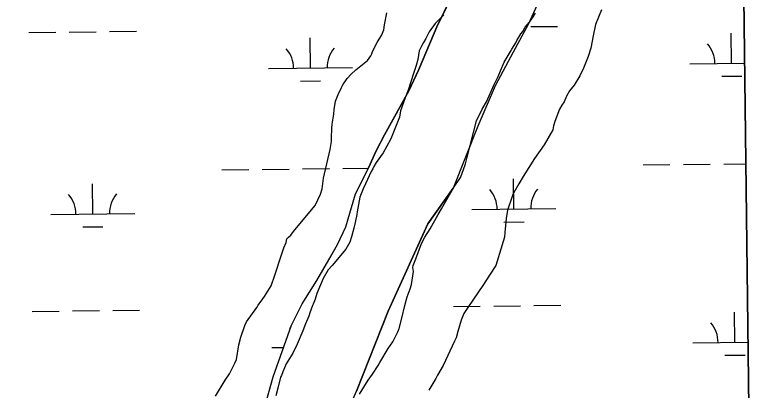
# Model space of a CAD drawing. Extents: x 3684037 to 3722149, y 433263 to 459021.
# Drawn here: x 3719128 to 3720009, y 439602 to 440050 of the extents above; entities that cross this region are included whole.
import ezdxf

# ---------------------------------------------------------------- set-up
doc = ezdxf.new("R2010")
doc.units = 0
for name, color, linetype in [('V-GRID-FRAM', 7, 'Continuous'), ('V-SITE-VEGE', 7, 'Continuous'), ('V-TOPO-SHOR', 7, 'Continuous'), ('V-WETL-SWMP', 7, 'Continuous')]:
    doc.layers.add(name, color=color, linetype=linetype)

msp = doc.modelspace()

# ---------------------------------------------------------------- linework, layer by layer
at = {"layer": 'V-GRID-FRAM'}
msp.add_lwpolyline([(3688058.95, 456858.86), (3719789.33, 457228.09), (3720008.82, 439046.89), (3688262.58, 438677.48), (3688058.95, 456858.86)], dxfattribs=at)
at = {"layer": 'V-SITE-VEGE'}
for p, q in [((3719826.99, 440055.95), (3719819.64, 440038.57)), ((3719568.24, 440038.37), (3719570.94, 440052.44)), ((3719638.84, 440050.18), (3719628.62, 440039.8)), ((3719740.97, 440041.2), (3719743.75, 440045.43)), ((3719743.75, 440045.43), (3719748.37, 440052.03)), ((3719567.36, 440032.27), (3719568.24, 440038.37)), ((3719628.62, 440039.8), (3719621.69, 440029.91)), ((3719735.87, 440035.54), (3719740.97, 440041.2)), ((3719819.64, 440038.57), (3719816.95, 440024.97)), ((3719565.07, 440026.17), (3719567.36, 440032.27)), ((3719621.69, 440029.91), (3719617.54, 440021.92)), ((3719726.17, 440019.54), (3719730.79, 440027.54)), ((3719730.79, 440027.54), (3719733.1, 440030.36)), ((3719733.1, 440030.36), (3719735.87, 440035.54)), ((3719559.52, 440017.23), (3719565.07, 440026.17)), ((3719617.54, 440021.92), (3719614.77, 440017.22)), ((3719724.79, 440016.72), (3719726.17, 440019.54)), ((3719816.95, 440024.97), (3719814.26, 440010.43)), ((3719553.99, 440006.42), (3719559.52, 440017.23)), ((3719612.93, 440013.46), (3719609.7, 440007.34)), ((3719614.77, 440017.22), (3719612.93, 440013.46)), ((3719720.17, 440009.19), (3719724.79, 440016.72)), ((3719814.26, 440010.43), (3719811.06, 440000.58)), ((3719548, 439995.6), (3719552.17, 440001.25)), ((3719552.17, 440001.25), (3719553.08, 440003.6)), ((3719553.08, 440003.6), (3719553.99, 440006.42)), ((3719609.7, 440007.34), (3719607.91, 439997.03)), ((3719714.63, 439999.78), (3719718.32, 440006.37)), ((3719718.32, 440006.37), (3719720.17, 440009.19)), ((3719811.06, 440000.58), (3719805.56, 439986.49)), ((3719534.04, 439984.72), (3719548, 439995.6)), ((3719607.91, 439997.03), (3719606.1, 439989.52)), ((3719706.34, 439983.33), (3719710.93, 439993.66)), ((3719710.93, 439993.66), (3719714.63, 439999.78)), ((3719528.47, 439979.52), (3719534.04, 439984.72)), ((3719606.1, 439989.52), (3719602.9, 439980.13)), ((3719703.58, 439976.75), (3719706.34, 439983.33)), ((3719805.56, 439986.49), (3719800.95, 439977.55)), ((3719518.74, 439966.8), (3719523.83, 439974.33)), ((3719523.83, 439974.33), (3719528.47, 439979.52)), ((3719602.9, 439980.13), (3719596.51, 439960.42)), ((3719698.98, 439966.88), (3719703.58, 439976.75)), ((3719800.95, 439977.55), (3719794.49, 439966.26)), ((3719516.9, 439963.51), (3719518.74, 439966.8)), ((3719689.79, 439946.21), (3719698.98, 439966.88)), ((3719794.49, 439966.26), (3719788.93, 439959.67)), ((3719513.22, 439955.05), (3719516.9, 439963.51)), ((3719596.51, 439960.42), (3719592.84, 439951.03)), ((3719788.93, 439959.67), (3719785.24, 439953.08)), ((3719510.01, 439947.06), (3719513.22, 439955.05)), ((3719592.84, 439951.03), (3719587.35, 439935.53)), ((3719785.24, 439953.08), (3719782.48, 439946.5)), ((3719508.22, 439937.22), (3719510.01, 439947.06)), ((3719684.71, 439937.74), (3719689.79, 439946.21)), ((3719779.71, 439942.27), (3719776.94, 439937.56)), ((3719782.48, 439946.5), (3719779.71, 439942.27)), ((3719506.02, 439919.88), (3719507.79, 439931.6)), ((3719507.79, 439931.6), (3719508.22, 439937.22)), ((3719587.35, 439935.53), (3719586.01, 439928.03)), ((3719677.8, 439923.64), (3719684.71, 439937.74)), ((3719776.94, 439937.56), (3719771.44, 439923)), ((3719586.01, 439928.03), (3719576.84, 439904.08)), ((3719666.93, 439880.48), (3719677.8, 439923.64)), ((3719771.44, 439923), (3719769.61, 439917.84)), ((3719505.22, 439903.49), (3719505.6, 439914.72)), ((3719505.6, 439914.72), (3719506.02, 439919.88)), ((3719768.71, 439913.15), (3719758.56, 439895.28)), ((3719769.61, 439917.84), (3719768.71, 439913.15)), ((3719505.25, 439899.27), (3719505.22, 439903.49)), ((3719576.84, 439904.08), (3719575.46, 439901.26)), ((3719503.46, 439889.43), (3719505.25, 439899.27)), ((3719575.46, 439901.26), (3719566.7, 439885.73)), ((3719758.56, 439895.28), (3719746.99, 439878.8)), ((3719496.68, 439860.35), (3719503.46, 439889.43)), ((3719566.7, 439885.73), (3719558.37, 439873.96)), ((3719664.65, 439872.5), (3719666.93, 439880.48)), ((3719746.99, 439878.8), (3719733.6, 439857.15)), ((3719555.6, 439869.26), (3719554.21, 439866.44)), ((3719558.37, 439873.96), (3719555.6, 439869.26)), ((3719660.54, 439860.29), (3719664.65, 439872.5)), ((3719495.79, 439855.19), (3719496.68, 439860.35)), ((3719552.37, 439863.15), (3719545.47, 439848.58)), ((3719554.21, 439866.44), (3719552.37, 439863.15)), ((3719658.7, 439856.06), (3719660.54, 439860.29)), ((3719494.02, 439842.53), (3719495.79, 439855.19)), ((3719650.38, 439843.82), (3719658.7, 439856.06)), ((3719733.6, 439857.15), (3719728.51, 439848.68)), ((3719492.2, 439836.43), (3719494.02, 439842.53)), ((3719542.71, 439842.47), (3719539.04, 439832.61)), ((3719545.47, 439848.58), (3719542.71, 439842.47)), ((3719645.76, 439835.36), (3719650.38, 439843.82)), ((3719728.51, 439848.68), (3719722.51, 439838.33)), ((3719485.75, 439822.8), (3719492.2, 439836.43)), ((3719636.07, 439818.89), (3719645.76, 439835.36)), ((3719720.67, 439834.57), (3719714.73, 439817.2)), ((3719722.51, 439838.33), (3719720.67, 439834.57)), ((3719539.04, 439832.61), (3719535.91, 439815.26)), ((3719473.23, 439808.18), (3719485.75, 439822.8)), ((3719632.38, 439811.84), (3719636.07, 439818.89)), ((3719714.73, 439817.2), (3719713.41, 439807.36)), ((3719459.79, 439791.69), (3719473.23, 439808.18)), ((3719535.47, 439811.98), (3719533.21, 439802.59)), ((3719535.91, 439815.26), (3719535.47, 439811.98)), ((3719622.69, 439794.91), (3719632.38, 439811.84)), ((3719713.41, 439807.36), (3719711.67, 439790.49)), ((3719533.21, 439802.59), (3719531.86, 439795.56)), ((3719456.55, 439787.45), (3719459.79, 439791.69)), ((3719531.86, 439795.56), (3719529.14, 439785.24)), ((3719616.21, 439785.02), (3719622.69, 439794.91)), ((3719711.67, 439790.49), (3719711.25, 439784.87)), ((3719451.01, 439778.51), (3719451.91, 439783.2)), ((3719451.91, 439783.2), (3719453.76, 439785.09)), ((3719453.76, 439785.09), (3719456.55, 439787.45)), ((3719529.14, 439785.24), (3719526.84, 439779.13)), ((3719612.53, 439777.5), (3719616.21, 439785.02)), ((3719711.25, 439784.87), (3719700.76, 439751.08)), ((3719442.31, 439754.56), (3719448.25, 439772.4)), ((3719448.25, 439772.4), (3719451.01, 439778.51)), ((3719526.84, 439779.13), (3719522.23, 439770.67)), ((3719605.66, 439759.18), (3719612.53, 439777.5)), ((3719522.23, 439770.67), (3719506, 439751.34)), ((3719440.95, 439749.4), (3719442.31, 439754.56)), ((3719602.45, 439751.2), (3719605.66, 439759.18)), ((3719437.75, 439739.54), (3719440.95, 439749.4)), ((3719501.37, 439746.15), (3719495.36, 439735.8)), ((3719506, 439751.34), (3719501.37, 439746.15)), ((3719602, 439748.86), (3719602.45, 439751.2)), ((3719602.97, 439744.18), (3719602, 439748.86)), ((3719700.76, 439751.08), (3719693.37, 439739.78)), ((3719433.18, 439726.86), (3719437.75, 439739.54)), ((3719600.29, 439728.71), (3719602.97, 439744.18)), ((3719693.37, 439739.78), (3719685.51, 439727.54)), ((3719495.36, 439735.8), (3719487.56, 439717.95)), ((3719598.93, 439723.55), (3719600.29, 439728.71)), ((3719685.51, 439727.54), (3719668.4, 439702.12)), ((3719425.32, 439714.16), (3719433.18, 439726.86)), ((3719595.27, 439713.69), (3719598.93, 439723.55)), ((3719417.92, 439703.8), (3719423.47, 439711.34)), ((3719423.47, 439711.34), (3719425.32, 439714.16)), ((3719485.74, 439710.91), (3719483.45, 439705.27)), ((3719487.56, 439717.95), (3719485.74, 439710.91)), ((3719592.54, 439703.37), (3719595.27, 439713.69)), ((3719404.04, 439684.02), (3719416.07, 439700.97)), ((3719416.07, 439700.97), (3719417.92, 439703.8)), ((3719482.52, 439703.4), (3719479.32, 439694.94)), ((3719483.45, 439705.27), (3719482.52, 439703.4)), ((3719588.92, 439688.35), (3719592.54, 439703.37)), ((3719668.4, 439702.12), (3719662.84, 439694.12)), ((3719479.32, 439694.94), (3719477.95, 439690.72)), ((3719662.84, 439694.12), (3719659.63, 439686.13)), ((3719401.73, 439679.79), (3719404.04, 439684.02)), ((3719477.95, 439690.72), (3719474.28, 439681.79)), ((3719585.74, 439676.16), (3719588.92, 439688.35)), ((3719659.63, 439686.13), (3719655.53, 439672.52)), ((3719397.16, 439665.71), (3719401.73, 439679.79)), ((3719474.28, 439681.79), (3719471.07, 439673.34)), ((3719584.38, 439671.93), (3719585.74, 439676.16)), ((3719394.9, 439656.79), (3719397.16, 439665.71)), ((3719471.07, 439673.34), (3719464.18, 439657.36)), ((3719578.39, 439660.18), (3719584.38, 439671.93)), ((3719655.53, 439672.52), (3719653.72, 439665.01)), ((3719391.77, 439638.98), (3719394.9, 439656.79)), ((3719464.18, 439657.36), (3719459.12, 439646.55)), ((3719572.84, 439652.17), (3719578.39, 439660.18)), ((3719651.88, 439660.79), (3719638.08, 439632.11)), ((3719653.72, 439665.01), (3719651.88, 439660.79)), ((3719562.67, 439635.71), (3719572.84, 439652.17)), ((3719459.12, 439646.55), (3719451.26, 439633.85)), ((3719383.48, 439622.05), (3719389.93, 439634.75)), ((3719389.93, 439634.75), (3719391.77, 439638.98)), ((3719451.26, 439633.85), (3719447.13, 439624.45)), ((3719553.89, 439621.59), (3719560.83, 439631.94)), ((3719560.83, 439631.94), (3719562.67, 439635.71)), ((3719638.08, 439632.11), (3719631.62, 439620.36)), ((3719378.39, 439614.52), (3719383.48, 439622.05)), ((3719447.13, 439624.45), (3719445.76, 439620.23)), ((3719548.8, 439614.52), (3719553.89, 439621.59)), ((3719366.85, 439595.23), (3719378.39, 439614.52)), ((3719444.38, 439617.88), (3719441.21, 439604.74)), ((3719445.76, 439620.23), (3719444.38, 439617.88)), ((3719538.64, 439597.59), (3719548.8, 439614.52)), ((3719629.31, 439616.59), (3719621, 439602.48)), ((3719631.62, 439620.36), (3719629.31, 439616.59)), ((3719441.21, 439604.74), (3719438.94, 439595.83))]:
    msp.add_line(p, q, dxfattribs=at)
at = {"layer": 'V-TOPO-SHOR'}
msp.add_line((3719549.14, 439867.64), (3719533.73, 439836.82), dxfattribs=at)
for points in [[(3719990.25, 440585.48), (3719987.93, 440582.56), (3719975.32, 440560.88), (3719960.34, 440533.28), (3719946.16, 440500.95), (3719930.39, 440468.62), (3719909.51, 440417.76), (3719885.47, 440372.42), (3719860.25, 440324.71), (3719833.06, 440252.95), (3719812.18, 440201.3), (3719798.38, 440168.18), (3719783.8, 440134.67), (3719772.37, 440111.02), (3719761.73, 440087.36), (3719739.67, 440038.47), (3719721.54, 440005.75), (3719700.26, 439965.53), (3719679.37, 439917.43), (3719650.21, 439843.31)], [(3719653.4, 440082.18), (3719630.49, 440035.96), (3719618.64, 440007.51), (3719608.77, 439984.2), (3719597.32, 439959.31), (3719580.34, 439928.49), (3719568.49, 439907.15), (3719558.22, 439887.79), (3719549.14, 439867.64)], [(3719191.22, 439085.77), (3719242.5, 439068.2), (3719255.85, 439064.69), (3719270.6, 439063.98), (3719279.74, 439067.49), (3719288.87, 439073.11), (3719298.71, 439083.65), (3719309.24, 439100.51), (3719315.57, 439118.78), (3719324.7, 439146.17), (3719333.84, 439176.38), (3719344.38, 439205.18), (3719355.62, 439232.58), (3719441.34, 439389.24), (3719483.49, 439472.13), (3719499.66, 439513.58), (3719513, 439555.73), (3719527.06, 439583.12), (3719534.79, 439601.39), (3719572.73, 439696.93), (3719619.81, 439800.9), (3719650.21, 439843.31)], [(3719421.68, 439568.38), (3719435.73, 439618.26), (3719457.52, 439680.08), (3719470.16, 439705.36), (3719487.73, 439733.47), (3719501.78, 439758.05), (3719512.32, 439776.32), (3719522.15, 439797.39), (3719533.73, 439836.82)]]:
    msp.add_lwpolyline(points, dxfattribs=at)
at = {"layer": 'V-WETL-SWMP'}
for p, q in [((3720008.82, 439046.89), (3719990.25, 440585.48)), ((3719772.37, 440111.02), (3719739.67, 440038.47)), ((3719630.49, 440035.96), (3719653.4, 440082.18)), ((3719618.64, 440007.51), (3719630.49, 440035.96)), ((3719739.67, 440038.47), (3719721.54, 440005.75)), ((3719742.56, 440036.03), (3719774.55, 440036.4)), ((3719144.69, 440029.07), (3719176.69, 440029.44)), ((3719192.68, 440029.63), (3719224.68, 440030)), ((3719240.68, 440030.19), (3719272.68, 440030.56)), ((3719981.92, 439992.38), (3719981.5, 440028.38)), ((3719480.05, 439986.54), (3719479.63, 440022.54)), ((3719608.77, 439984.2), (3719618.64, 440007.51)), ((3719721.54, 440005.75), (3719700.26, 439965.53)), ((3719931.93, 439991.8), (3719997.41, 439992.56)), ((3719430.05, 439985.96), (3719530.05, 439987.12)), ((3719597.32, 439959.31), (3719608.77, 439984.2)), ((3719970.1, 439976.81), (3719994.1, 439977.09)), ((3719468.23, 439970.97), (3719492.23, 439971.25)), ((3719700.26, 439965.53), (3719679.37, 439917.43)), ((3719568.49, 439907.15), (3719597.32, 439959.31)), ((3719679.37, 439917.43), (3719650.21, 439843.31)), ((3719558.22, 439887.79), (3719568.49, 439907.15)), ((3719549.14, 439867.64), (3719558.22, 439887.79)), ((3719876.48, 439871.07), (3719908.48, 439871.45)), ((3719924.48, 439871.63), (3719956.48, 439872)), ((3719972.48, 439872.19), (3719998.85, 439872.5)), ((3719374.61, 439865.23), (3719406.61, 439865.61)), ((3719422.61, 439865.79), (3719454.6, 439866.16)), ((3719470.6, 439866.35), (3719502.6, 439866.72)), ((3719518.6, 439866.91), (3719548.95, 439867.26)), ((3719533.74, 439836.82), (3719549.14, 439867.64)), ((3719722.49, 439818.54), (3719722.07, 439854.53)), ((3719220.62, 439812.7), (3719220.2, 439848.69)), ((3719650.21, 439843.31), (3719619.8, 439800.9)), ((3719522.15, 439797.39), (3719533.74, 439836.82)), ((3719672.5, 439817.95), (3719772.49, 439819.12)), ((3719170.62, 439812.11), (3719270.62, 439813.28)), ((3719619.8, 439800.9), (3719572.73, 439696.93)), ((3719710.67, 439802.97), (3719734.67, 439803.25)), ((3719208.8, 439797.13), (3719232.8, 439797.41)), ((3719512.31, 439776.32), (3719522.15, 439797.39)), ((3719487.72, 439733.46), (3719512.31, 439776.32)), ((3719470.16, 439705.36), (3719487.72, 439733.46)), ((3719457.51, 439680.08), (3719470.16, 439705.36)), ((3719650.43, 439702.26), (3719682.43, 439702.63)), ((3719698.43, 439702.82), (3719730.43, 439703.19)), ((3719746.43, 439703.37), (3719778.42, 439703.75)), ((3719148.56, 439696.42), (3719180.56, 439696.79)), ((3719196.56, 439696.98), (3719228.55, 439697.35)), ((3719244.55, 439697.53), (3719276.55, 439697.91)), ((3719572.73, 439696.93), (3719534.78, 439601.39)), ((3719985.79, 439659.73), (3719985.38, 439695.72)), ((3719435.73, 439618.26), (3719457.51, 439680.08)), ((3719935.8, 439659.15), (3720001.42, 439659.91)), ((3719433.92, 439653.31), (3719448.14, 439653.47)), ((3719973.97, 439644.16), (3719997.97, 439644.44)), ((3719421.68, 439568.38), (3719435.73, 439618.26))]:
    msp.add_line(p, q, dxfattribs=at)
for centre, start, end in [((3719424.8, 439986.37), 359.89487, 41.43853), ((3719535.28, 439987.66), 139.89486, 181.43852), ((3719926.68, 439992.21), 359.89487, 41.43853), ((3719777.73, 439819.65), 139.89486, 181.43852), ((3719165.37, 439812.53), 359.89487, 41.43853), ((3719275.85, 439813.81), 139.89486, 181.43852), ((3719667.25, 439818.37), 359.89487, 41.43853), ((3719428.68, 439653.72), 39.04671, 41.43853), ((3719930.55, 439659.56), 359.89487, 41.43853)]:
    msp.add_arc(centre, 35.25, start, end, dxfattribs=at)

doc.saveas('drawing.dxf')
